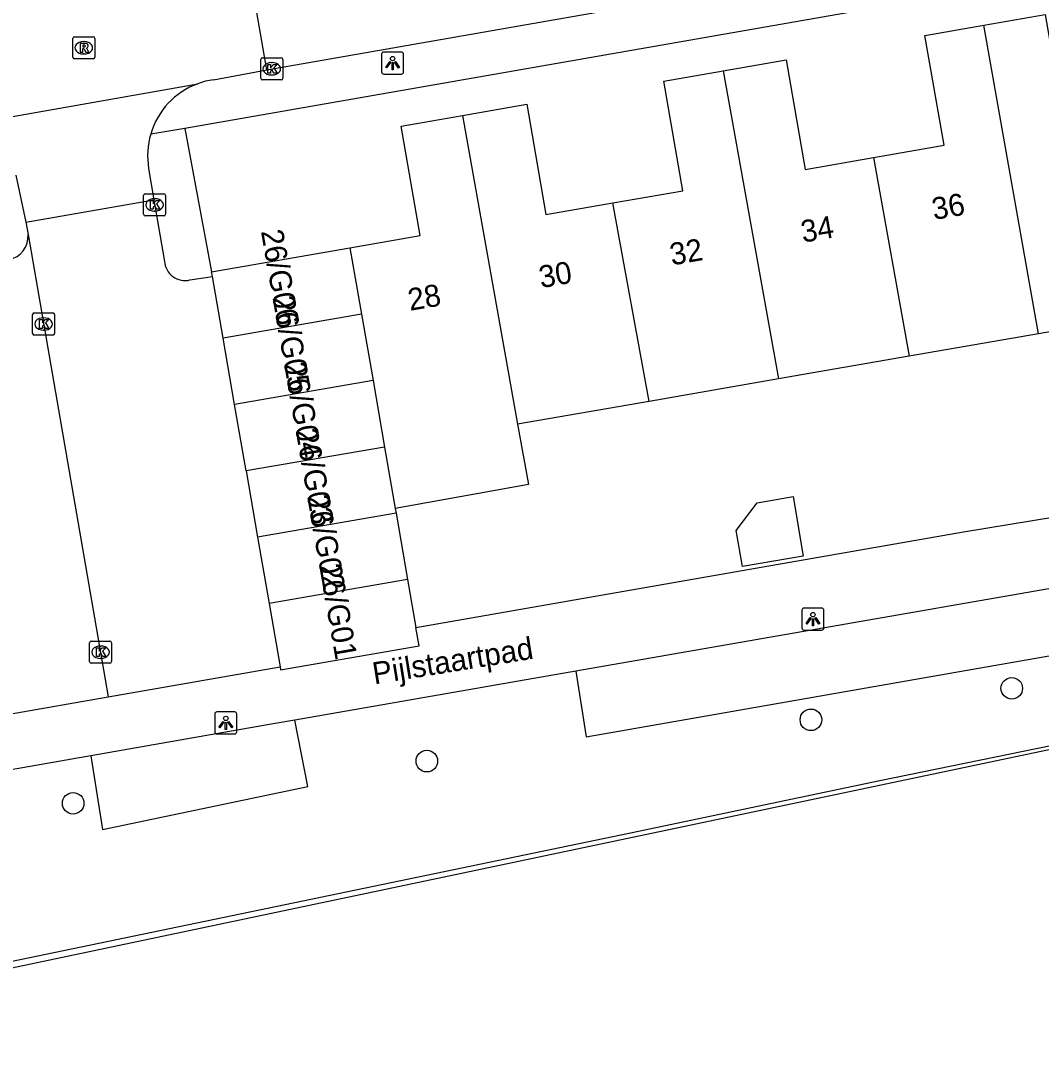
# Model space of a CAD drawing. Extents: x 162880 to 165536, y 384011 to 385179.
# Drawn here: x 164609.32 to 164655.59, y 384298.93 to 384346.05 of the extents above; entities that cross this region are included whole.
import ezdxf

# ---------------------------------------------------------------- set-up
doc = ezdxf.new("R2010")
doc.units = 0
for name, color, linetype in [('IMGEO_Boom', 7, 'Continuous'), ('IMGEO_Geluidsscherm', 7, 'Continuous'), ('IMGEO_Groenvoorziening', 7, 'Continuous'), ('IMGEO_Hek', 7, 'Continuous'), ('IMGEO_Kolk', 7, 'Continuous'), ('IMGEO_Lichtpunt', 7, 'Continuous'), ('IMGEO_Openbare_ruimte_label', 7, 'Continuous'), ('IMGEO_Pand', 7, 'Continuous'), ('IMGEO_Pand_nummerreeks', 7, 'Continuous'), ('IMGEO_Parkeervlak_open', 7, 'Continuous'), ('IMGEO_Rijbaan_lokaal_open', 7, 'Continuous'), ('IMGEO_Rioolput', 7, 'Continuous'), ('IMGEO_Spoorbaan_halfverhard', 7, 'Continuous'), ('IMGEO_Voetpad_open', 7, 'Continuous')]:
    doc.layers.add(name, color=color, linetype=linetype)

msp = doc.modelspace()

# ---------------------------------------------------------------- linework, layer by layer
at = {"layer": 'IMGEO_Boom'}
for centre in [(164654.253, 384315.789), (164645.147, 384314.361), (164627.73, 384312.489), (164611.691, 384310.577)]:
    msp.add_circle(centre, 0.489, dxfattribs=at)
at = {"layer": 'IMGEO_Geluidsscherm'}
msp.add_lwpolyline([(164676.85, 384317.503), (164663.933, 384314.802), (164648.266, 384311.595), (164636.969, 384309.223), (164597.183, 384300.976), (164565.574, 384294.368), (164548.747, 384290.97), (164534.634, 384287.879), (164524.441, 384285.774), (164509.439, 384282.631), (164506.722, 384282.083), (164492.433, 384279.293), (164482.587, 384277.14), (164470.079, 384274.477), (164466.147, 384273.624), (164450.636, 384270.401), (164434.466, 384267.046), (164426.586, 384265.503), (164423.587, 384264.967), (164410.248, 384262.029), (164381.356, 384255.946), (164378.846, 384255.471), (164286.152, 384236.059)], dxfattribs=at)
at = {"layer": 'IMGEO_Groenvoorziening'}
for points in [[(164634.489, 384316.562), (164634.961, 384313.589), (164670.971, 384319.893), (164670.33, 384322.801)], [(164612.492, 384312.726), (164613.028, 384309.386), (164622.331, 384311.344), (164621.743, 384314.342)]]:
    msp.add_lwpolyline(points, dxfattribs=at)
at = {"layer": 'IMGEO_Hek'}
msp.add_lwpolyline([(164676.845, 384317.39), (164570.841, 384295.099), (164487.306, 384277.828), (164444.165, 384268.675)], dxfattribs=at)
at = {"layer": 'IMGEO_Kolk'}
for p, q in [((164620.199, 384343.444), (164620.199, 384344.296)), ((164620.274, 384344.37), (164621.126, 384344.37)), ((164621.2, 384344.296), (164621.2, 384343.444)), ((164620.687, 384344.15), (164620.712, 384344.15)), ((164621.126, 384343.37), (164620.274, 384343.37)), ((164620.71, 384343.59), (164620.685, 384343.59)), ((164614.884, 384337.278), (164614.884, 384338.13)), ((164614.959, 384338.204), (164615.811, 384338.204)), ((164615.885, 384338.13), (164615.885, 384337.278)), ((164615.372, 384337.984), (164615.397, 384337.984)), ((164615.811, 384337.204), (164614.959, 384337.204)), ((164615.395, 384337.424), (164615.37, 384337.424)), ((164609.851, 384331.878), (164609.851, 384332.73)), ((164609.926, 384332.804), (164610.778, 384332.804)), ((164610.339, 384332.584), (164610.364, 384332.584)), ((164610.852, 384332.73), (164610.852, 384331.878)), ((164610.362, 384332.024), (164610.337, 384332.024)), ((164610.778, 384331.804), (164609.926, 384331.804)), ((164612.51, 384317.926), (164613.362, 384317.926)), ((164612.435, 384317), (164612.435, 384317.852)), ((164612.923, 384317.706), (164612.948, 384317.706)), ((164613.436, 384317.852), (164613.436, 384317)), ((164613.362, 384316.926), (164612.51, 384316.926)), ((164612.946, 384317.146), (164612.921, 384317.146))]:
    msp.add_line(p, q, dxfattribs=at)
for points in [[(164620.199, 384343.444), (164620.199, 384344.296)], [(164620.274, 384344.37), (164621.126, 384344.37)], [(164621.2, 384344.296), (164621.2, 384343.444)], [(164620.52, 384344.07), (164620.643, 384344.07), (164620.643, 384343.919), (164620.773, 384344.07), (164620.937, 384344.07), (164620.791, 384343.919), (164620.944, 384343.67), (164620.792, 384343.67), (164620.707, 384343.834), (164620.643, 384343.767), (164620.643, 384343.67), (164620.52, 384343.67), (164620.52, 384344.07)], [(164621.126, 384343.37), (164620.274, 384343.37)], [(164614.884, 384337.278), (164614.884, 384338.13)], [(164614.959, 384338.204), (164615.811, 384338.204)], [(164615.885, 384338.13), (164615.885, 384337.278)], [(164615.205, 384337.904), (164615.328, 384337.904), (164615.328, 384337.753), (164615.458, 384337.904), (164615.622, 384337.904), (164615.476, 384337.753), (164615.629, 384337.504), (164615.477, 384337.504), (164615.392, 384337.668), (164615.328, 384337.601), (164615.328, 384337.504), (164615.205, 384337.504), (164615.205, 384337.904)], [(164615.811, 384337.204), (164614.959, 384337.204)], [(164609.851, 384331.878), (164609.851, 384332.73)], [(164609.926, 384332.804), (164610.778, 384332.804)], [(164610.172, 384332.504), (164610.295, 384332.504), (164610.295, 384332.353), (164610.425, 384332.504), (164610.589, 384332.504), (164610.443, 384332.353), (164610.596, 384332.104), (164610.444, 384332.104), (164610.359, 384332.268), (164610.295, 384332.201), (164610.295, 384332.104), (164610.172, 384332.104), (164610.172, 384332.504)], [(164610.852, 384332.73), (164610.852, 384331.878)], [(164610.778, 384331.804), (164609.926, 384331.804)], [(164612.51, 384317.926), (164613.362, 384317.926)], [(164612.435, 384317), (164612.435, 384317.852)], [(164612.756, 384317.626), (164612.879, 384317.626), (164612.879, 384317.475), (164613.009, 384317.626), (164613.173, 384317.626), (164613.027, 384317.475), (164613.18, 384317.226), (164613.028, 384317.226), (164612.943, 384317.39), (164612.879, 384317.323), (164612.879, 384317.226), (164612.756, 384317.226), (164612.756, 384317.626)], [(164613.436, 384317.852), (164613.436, 384317)], [(164613.362, 384316.926), (164612.51, 384316.926)]]:
    msp.add_lwpolyline(points, dxfattribs=at)
for centre, start, end in [((164620.276, 384344.294), 91.552, 178.448), ((164620.276, 384344.294), 91.552, 178.448), ((164621.124, 384344.294), 1.552, 88.448), ((164621.124, 384344.294), 1.552, 88.448), ((164620.276, 384343.446), 181.552, 268.448), ((164620.276, 384343.446), 181.552, 268.448), ((164621.124, 384343.446), 271.552, 358.448), ((164621.124, 384343.446), 271.552, 358.448), ((164614.961, 384338.128), 91.552, 178.448), ((164614.961, 384338.128), 91.552, 178.448), ((164615.809, 384338.128), 1.552, 88.448), ((164615.809, 384338.128), 1.552, 88.448), ((164614.961, 384337.28), 181.552, 268.448), ((164614.961, 384337.28), 181.552, 268.448), ((164615.809, 384337.28), 271.552, 358.448), ((164615.809, 384337.28), 271.552, 358.448), ((164609.928, 384332.728), 91.552, 178.448), ((164609.928, 384332.728), 91.552, 178.448), ((164610.776, 384332.728), 1.552, 88.448), ((164610.776, 384332.728), 1.552, 88.448), ((164609.928, 384331.88), 181.552, 268.448), ((164609.928, 384331.88), 181.552, 268.448), ((164610.776, 384331.88), 271.552, 358.448), ((164610.776, 384331.88), 271.552, 358.448), ((164612.512, 384317.85), 91.552, 178.448), ((164612.512, 384317.85), 91.552, 178.448), ((164613.36, 384317.85), 1.552, 88.448), ((164613.36, 384317.85), 1.552, 88.448), ((164612.512, 384317.002), 181.552, 268.448), ((164612.512, 384317.002), 181.552, 268.448), ((164613.36, 384317.002), 271.552, 358.448), ((164613.36, 384317.002), 271.552, 358.448)]:
    msp.add_arc(centre, 0.0765, start, end, dxfattribs=at)
for centre, major_axis, ratio, start_param, end_param in [((164620.686, 384343.87), (-0.387, 0.002), 0.722429, 4.712389, 7.853982), ((164620.711, 384343.87), (-0.39, 0.002), 0.717154, 1.570796, 4.712389), ((164615.371, 384337.704), (-0.387, 0.002), 0.722429, 4.712389, 7.853982), ((164615.396, 384337.704), (-0.39, 0.002), 0.717154, 1.570796, 4.712389), ((164610.338, 384332.304), (-0.387, 0.002), 0.722429, 4.712389, 7.853982), ((164610.363, 384332.304), (-0.39, 0.002), 0.717154, 1.570796, 4.712389), ((164612.922, 384317.426), (-0.387, 0.002), 0.722429, 4.712389, 7.853982), ((164612.947, 384317.426), (-0.39, 0.002), 0.717154, 1.570796, 4.712389)]:
    msp.add_ellipse(centre, major_axis=major_axis, ratio=ratio, start_param=start_param, end_param=end_param, dxfattribs=at)
at = {"layer": 'IMGEO_Lichtpunt'}
for p, q in [((164625.68, 384344.534), (164625.68, 384343.727)), ((164625.68, 384344.534), (164625.68, 384343.727)), ((164626.582, 384344.629), (164625.774, 384344.629)), ((164626.582, 384344.629), (164625.774, 384344.629)), ((164626.676, 384343.727), (164626.676, 384344.534)), ((164626.676, 384343.727), (164626.676, 384344.534)), ((164625.774, 384343.633), (164626.582, 384343.633)), ((164625.774, 384343.633), (164626.582, 384343.633)), ((164644.74, 384319.328), (164644.74, 384318.521)), ((164644.74, 384319.328), (164644.74, 384318.521)), ((164645.642, 384319.423), (164644.834, 384319.423)), ((164645.642, 384319.423), (164644.834, 384319.423)), ((164645.736, 384318.521), (164645.736, 384319.328)), ((164645.736, 384318.521), (164645.736, 384319.328)), ((164644.834, 384318.427), (164645.642, 384318.427)), ((164644.834, 384318.427), (164645.642, 384318.427)), ((164618.117, 384314.626), (164618.117, 384313.819)), ((164618.117, 384314.626), (164618.117, 384313.819)), ((164619.019, 384314.721), (164618.211, 384314.721)), ((164619.019, 384314.721), (164618.211, 384314.721)), ((164619.113, 384313.819), (164619.113, 384314.626)), ((164619.113, 384313.819), (164619.113, 384314.626)), ((164618.211, 384313.725), (164619.019, 384313.725)), ((164618.211, 384313.725), (164619.019, 384313.725))]:
    msp.add_line(p, q, dxfattribs=at)
for points in [[(164626.054, 384344.198), (164626.093, 384344.17), (164625.905, 384343.908), (164625.867, 384343.935), (164626.054, 384344.198)], [(164626.156, 384344.15), (164626.203, 384344.15), (164626.203, 384343.828), (164626.156, 384343.828), (164626.156, 384344.15)], [(164626.266, 384344.17), (164626.304, 384344.197), (164626.491, 384343.935), (164626.452, 384343.907), (164626.266, 384344.17)], [(164645.114, 384318.992), (164645.153, 384318.964), (164644.965, 384318.702), (164644.927, 384318.729), (164645.114, 384318.992)], [(164645.216, 384318.944), (164645.263, 384318.944), (164645.263, 384318.622), (164645.216, 384318.622), (164645.216, 384318.944)], [(164645.326, 384318.964), (164645.364, 384318.991), (164645.551, 384318.729), (164645.512, 384318.701), (164645.326, 384318.964)], [(164618.491, 384314.29), (164618.53, 384314.262), (164618.342, 384314), (164618.304, 384314.027), (164618.491, 384314.29)], [(164618.593, 384314.242), (164618.64, 384314.242), (164618.64, 384313.92), (164618.593, 384313.92), (164618.593, 384314.242)], [(164618.703, 384314.262), (164618.741, 384314.289), (164618.928, 384314.027), (164618.889, 384313.999), (164618.703, 384314.262)]]:
    msp.add_lwpolyline(points, dxfattribs=at)
for centre in [(164626.179, 384344.332), (164645.239, 384319.126), (164618.616, 384314.424)]:
    msp.add_circle(centre, 0.0994, dxfattribs=at)
for centre, start, end in [((164625.774, 384344.534), 90, 180), ((164625.774, 384344.534), 90, 180), ((164626.582, 384344.534), 0, 90), ((164626.582, 384344.534), 0, 90), ((164625.774, 384343.727), 180, 270), ((164625.774, 384343.727), 180, 270), ((164626.582, 384343.727), 270, 0), ((164626.582, 384343.727), 270, 360), ((164644.834, 384319.328), 90, 180), ((164644.834, 384319.328), 90, 180), ((164645.642, 384319.328), 0, 90), ((164645.642, 384319.328), 0, 90), ((164644.834, 384318.521), 180, 270), ((164644.834, 384318.521), 180, 270), ((164645.642, 384318.521), 270, 0), ((164645.642, 384318.521), 270, 360), ((164618.211, 384314.626), 90, 180), ((164618.211, 384314.626), 90, 180), ((164619.019, 384314.626), 0, 90), ((164619.019, 384314.626), 0, 90), ((164618.211, 384313.819), 180, 270), ((164618.211, 384313.819), 180, 270), ((164619.019, 384313.819), 270, 0), ((164619.019, 384313.819), 270, 360)]:
    msp.add_arc(centre, 0.0946, start, end, dxfattribs=at)
at = {"layer": 'IMGEO_Pand'}
for points in [[(164652.994, 384345.851), (164655.764, 384346.332), (164656.625, 384341.364), (164659.889, 384341.931), (164661.455, 384332.899), (164655.469, 384331.861)], [(164647.981, 384339.847), (164651.182, 384340.403), (164650.317, 384345.387), (164652.994, 384345.851)], [(164655.469, 384331.861), (164652.994, 384345.851)], [(164641.175, 384343.784), (164644.022, 384344.278), (164644.884, 384339.31), (164647.981, 384339.847)], [(164636.166, 384337.789), (164639.346, 384338.341), (164638.483, 384343.317), (164641.175, 384343.784)], [(164641.175, 384343.784), (164643.679, 384329.815)], [(164629.341, 384341.755), (164632.266, 384342.263), (164633.134, 384337.263), (164636.166, 384337.789)], [(164624.244, 384335.755), (164627.432, 384336.308), (164626.57, 384341.274), (164629.341, 384341.755)], [(164629.341, 384341.755), (164631.849, 384327.763)], [(164647.981, 384339.847), (164649.597, 384330.842)], [(164637.806, 384328.796), (164636.166, 384337.789)], [(164617.969, 384334.666), (164624.244, 384335.755)], [(164624.244, 384335.755), (164624.767, 384332.747)], [(164618.005, 384334.456), (164617.969, 384334.666)], [(164618.491, 384331.658), (164618.005, 384334.456)], [(164624.767, 384332.747), (164618.491, 384331.658)], [(164624.767, 384332.747), (164625.29, 384329.739)], [(164619.013, 384328.65), (164618.491, 384331.658)], [(164655.469, 384331.861), (164649.597, 384330.842)], [(164649.597, 384330.842), (164643.679, 384329.815)], [(164625.29, 384329.739), (164619.013, 384328.65)], [(164625.29, 384329.739), (164625.816, 384326.716)], [(164643.679, 384329.815), (164637.806, 384328.796)], [(164637.806, 384328.796), (164631.849, 384327.763)], [(164619.534, 384325.642), (164619.013, 384328.65)], [(164631.849, 384327.763), (164632.341, 384325.021), (164626.298, 384323.938)], [(164625.816, 384326.716), (164619.534, 384325.642)], [(164625.816, 384326.716), (164626.298, 384323.938)], [(164619.534, 384325.642), (164620.056, 384322.635)], [(164641.757, 384322.948), (164642.707, 384324.203), (164644.335, 384324.485), (164644.803, 384321.786), (164642.041, 384321.307), (164641.757, 384322.948)], [(164626.335, 384323.724), (164620.056, 384322.635)], [(164626.298, 384323.938), (164626.335, 384323.724)], [(164626.335, 384323.724), (164626.857, 384320.716)], [(164620.056, 384322.635), (164620.578, 384319.627)], [(164626.857, 384320.716), (164620.578, 384319.627)], [(164626.857, 384320.716), (164627.234, 384318.542)], [(164620.578, 384319.627), (164621.076, 384316.76)], [(164621.076, 384316.76), (164621.1, 384316.619), (164627.379, 384317.708), (164627.234, 384318.542)]]:
    msp.add_lwpolyline(points, dxfattribs=at)
at = {"layer": 'IMGEO_Parkeervlak_open'}
msp.add_arc((164608.585, 384336.275), 1.066, 280.5798, 4.4253, dxfattribs=at)
at = {"layer": 'IMGEO_Rijbaan_lokaal_open'}
for points in [[(164620.476, 384343.831), (164619.621, 384348.695)], [(164620.476, 384343.831), (164647.49, 384348.555)], [(164618.054, 384343.377), (164620.476, 384343.831)], [(164606.093, 384341.205), (164617.341, 384343.196)], [(164615.115, 384339.357), (164615.346, 384337.927)], [(164609.089, 384339.045), (164609.546, 384336.926)], [(164609.546, 384336.926), (164615.346, 384337.927)], [(164615.346, 384337.927), (164615.83, 384335.141)], [(164609.546, 384336.926), (164609.648, 384336.357)], [(164609.648, 384336.357), (164613.287, 384315.402)], [(164616.99, 384334.298), (164618.005, 384334.456)], [(164613.287, 384315.402), (164621.076, 384316.76)]]:
    msp.add_lwpolyline(points, dxfattribs=at)
for centre, radius, start, end in [((164618.569, 384339.852), 3.562, 98.3178, 110.1702), ((164618.551, 384339.931), 3.482, 110.3275, 163.6653), ((164618.543, 384339.929), 3.476, 163.6033, 189.4691), ((164616.782, 384335.232), 0.957, 185.4586, 282.5278)]:
    msp.add_arc(centre, radius, start, end, dxfattribs=at)
at = {"layer": 'IMGEO_Rioolput'}
for p, q in [((164611.675, 384344.399), (164611.675, 384345.251)), ((164611.75, 384345.325), (164612.602, 384345.325)), ((164612.676, 384345.251), (164612.676, 384344.399)), ((164612.163, 384345.105), (164612.188, 384345.105)), ((164612.602, 384344.325), (164611.75, 384344.325)), ((164612.186, 384344.545), (164612.161, 384344.545))]:
    msp.add_line(p, q, dxfattribs=at)
for points in [[(164611.675, 384344.399), (164611.675, 384345.251)], [(164611.75, 384345.325), (164612.602, 384345.325)], [(164612.676, 384345.251), (164612.676, 384344.399)], [(164612.264, 384345.023), (164612.012, 384345.025), (164612.012, 384344.625)], [(164612.012, 384344.625), (164612.136, 384344.625), (164612.136, 384344.787), (164612.147, 384344.787)], [(164612.19, 384344.944), (164612.136, 384344.944), (164612.136, 384344.863)], [(164612.136, 384344.863), (164612.188, 384344.863)], [(164612.194, 384344.758), (164612.265, 384344.625), (164612.405, 384344.625), (164612.34, 384344.751)], [(164612.602, 384344.325), (164611.75, 384344.325)]]:
    msp.add_lwpolyline(points, dxfattribs=at)
for centre, radius, start, end in [((164611.752, 384345.249), 0.0765, 91.552, 178.448), ((164611.752, 384345.249), 0.0765, 91.552, 178.448), ((164612.6, 384345.249), 0.0765, 1.552, 88.448), ((164612.6, 384345.249), 0.0765, 1.552, 88.448), ((164612.146, 384344.734), 0.0533, 26.0293, 88.6989), ((164612.172, 384345.052), 0.19, 274.7715, 282.9687), ((164612.196, 384344.848), 0.0964, 77.0061, 93.1865), ((164612.21, 384344.905), 0.0378, 276.6634, 79.6772), ((164612.263, 384344.913), 0.109, 350.3612, 89.416), ((164612.261, 384344.913), 0.112, 277.5842, 350.9817), ((164612.245, 384344.698), 0.108, 29.5134, 73.7905), ((164611.752, 384344.401), 0.0765, 181.552, 268.448), ((164611.752, 384344.401), 0.0765, 181.552, 268.448), ((164612.6, 384344.401), 0.0765, 271.552, 358.448), ((164612.6, 384344.401), 0.0765, 271.552, 358.448)]:
    msp.add_arc(centre, radius, start, end, dxfattribs=at)
for centre, major_axis, ratio, start_param, end_param in [((164612.162, 384344.825), (-0.387, 0.002), 0.722429, 4.712389, 7.853982), ((164612.187, 384344.825), (-0.39, 0.002), 0.717154, 1.570796, 4.712389)]:
    msp.add_ellipse(centre, major_axis=major_axis, ratio=ratio, start_param=start_param, end_param=end_param, dxfattribs=at)
at = {"layer": 'IMGEO_Spoorbaan_halfverhard'}
msp.add_lwpolyline([(164676.805, 384317.608), (164676.845, 384317.39), (164570.841, 384295.099), (164487.306, 384277.828), (164444.165, 384268.675), (164308.907, 384240.511), (164298.742, 384238.478), (164285.806, 384235.656), (164283.523, 384235.158), (164279.904, 384234.412), (164276.237, 384233.569)], dxfattribs=at)
at = {"layer": 'IMGEO_Voetpad_open'}
for points in [[(164658.059, 384348.383), (164616.752, 384341.165)], [(164616.752, 384341.165), (164615.209, 384340.91)], [(164616.752, 384341.165), (164617.969, 384334.666)], [(164627.234, 384318.542), (164652.061, 384322.884), (164666.875, 384325.314)], [(164670.33, 384322.801), (164667.48, 384322.309), (164634.489, 384316.562)], [(164634.489, 384316.562), (164621.743, 384314.342)], [(164608.795, 384314.618), (164613.287, 384315.402)], [(164621.743, 384314.342), (164620.846, 384314.186), (164612.492, 384312.726)], [(164612.492, 384312.726), (164605.765, 384311.55), (164601.721, 384310.835)]]:
    msp.add_lwpolyline(points, dxfattribs=at)

# ---------------------------------------------------------------- texts
at = {"layer": 'IMGEO_Openbare_ruimte_label'}
msp.add_text('Pijlstaartpad', height=1, rotation=9.208, dxfattribs=at).set_placement((164625.349, 384315.961))
at = {"layer": 'IMGEO_Pand_nummerreeks'}
for s, rotation, p in [('36', 9.83, (164650.724, 384337.014)), ('34', 9.83, (164644.783, 384335.984)), ('26/G06', 279.8897, (164620.206, 384336.508)), ('32', 9.83, (164638.839, 384334.955)), ('30', 9.83, (164632.905, 384333.926)), ('28', 9.832, (164626.964, 384332.897)), ('26/G05', 279.8897, (164620.73, 384333.499)), ('26/G04', 279.8897, (164621.255, 384330.491)), ('26/G03', 279.889, (164621.779, 384327.482)), ('26/G02', 279.8897, (164622.303, 384324.481)), ('26/G01', 279.8897, (164622.847, 384321.357))]:
    msp.add_text(s, height=1, rotation=rotation, dxfattribs=at).set_placement(p)

doc.saveas('drawing.dxf')
